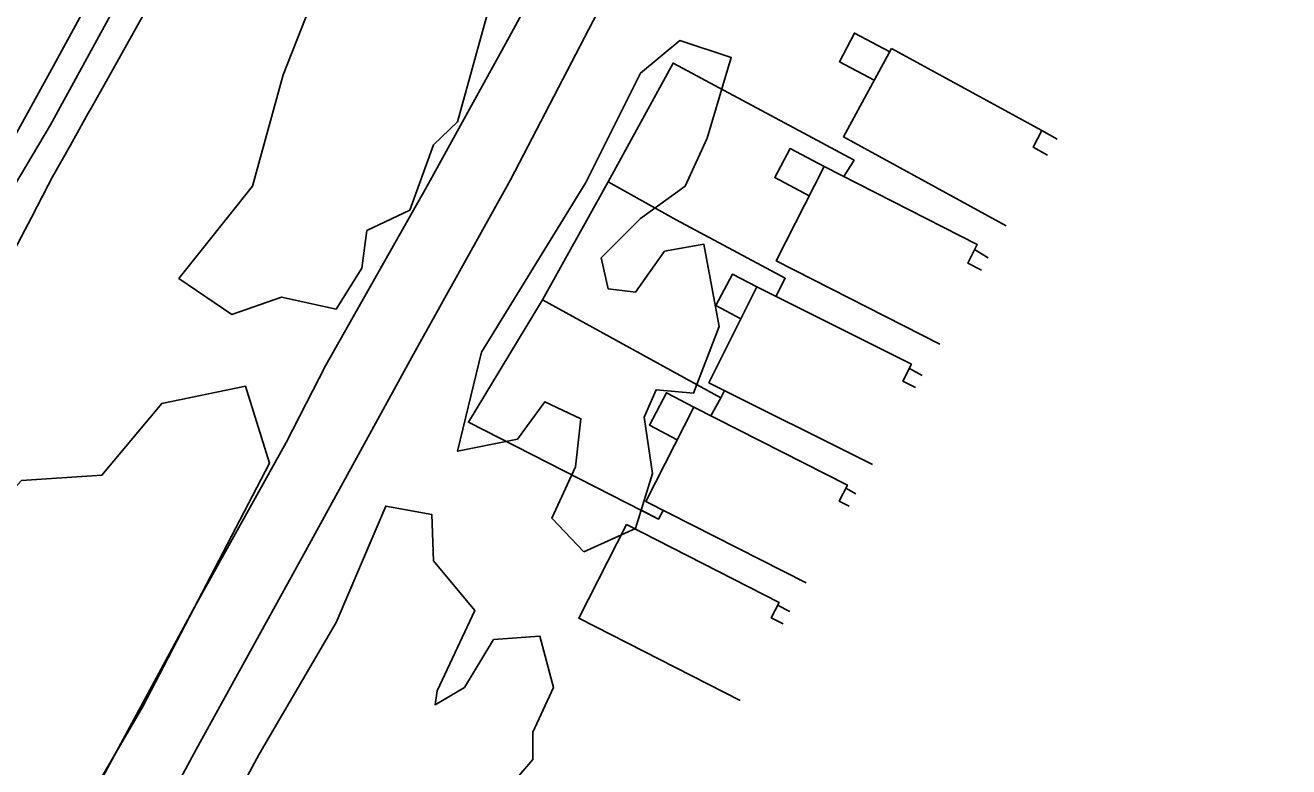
# Model space of a CAD drawing. Extents: x 1901471 to 1963503, y 756461 to 799997.
# Drawn here: x 1912328.9 to 1912675.2, y 761265.4 to 761468.5 of the extents above; entities that cross this region are included whole.
import ezdxf

# ---------------------------------------------------------------- set-up
doc = ezdxf.new("R2010")
doc.units = 0
for name, color, linetype in [('RD_DTM_BkLn1', 7, 'Continuous'), ('RD_EX_Bldg', 7, 'Continuous'), ('RD_EX_Conc', 7, 'Continuous'), ('RD_EX_Fence_Other', 7, 'Continuous'), ('RD_EX_Road', 7, 'Continuous'), ('RD_EX_VEG', 7, 'Continuous')]:
    doc.layers.add(name, color=color, linetype=linetype)

msp = doc.modelspace()

# ---------------------------------------------------------------- linework, layer by layer
at = {"layer": 'RD_DTM_BkLn1'}
msp.add_lwpolyline([(1912325.9469942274, 761406.9588590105), (1912330.5548591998, 761415.8337471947), (1912335.1627241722, 761424.7086353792), (1912336.3378659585, 761426.9719942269), (1912341.2401563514, 761435.6878041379), (1912346.1424467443, 761444.4036140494), (1912346.943761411, 761445.8282759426), (1912351.843055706, 761454.5457646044), (1912356.7423500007, 761463.2632532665), (1912361.0123434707, 761470.8610045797)], dxfattribs=at)
at = {"layer": 'RD_EX_Bldg'}
for points in [[(1912597.7700000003, 761413.58), (1912553.1200000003, 761437.9200000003), (1912566.3200000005, 761462.1500000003)], [(1912566.3200000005, 761462.1500000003), (1912607.5600000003, 761439.6700000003), (1912605.1000000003, 761435.1500000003), (1912609.1100000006, 761432.9600000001)], [(1912579.5500000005, 761381.1200000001), (1912534.7100000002, 761403.9500000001), (1912547.8600000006, 761429.7900000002)], [(1912547.8600000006, 761429.7900000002), (1912589.8000000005, 761408.4300000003), (1912587.2200000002, 761403.3700000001), (1912590.9600000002, 761401.4600000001)], [(1912561.0600000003, 761348.1700000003), (1912516.2600000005, 761370.57), (1912529.4000000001, 761396.8500000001)], [(1912529.4000000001, 761396.8500000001), (1912571.7700000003, 761375.6600000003), (1912569.4300000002, 761371.0000000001), (1912572.9000000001, 761369.2700000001)], [(1912542.89, 761315.7900000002), (1912498.9900000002, 761338.0400000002), (1912512.1000000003, 761363.9100000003)], [(1912512.1000000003, 761363.9100000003), (1912554.2200000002, 761342.56), (1912552.0000000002, 761338.1700000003), (1912554.6900000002, 761336.81)], [(1912524.7900000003, 761283.5400000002), (1912480.5700000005, 761306.07), (1912493.64, 761331.7400000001)], [(1912493.64, 761331.7400000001), (1912535.5000000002, 761310.4300000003), (1912533.3500000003, 761306.2100000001), (1912536.5900000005, 761304.56)]]:
    msp.add_lwpolyline(points, dxfattribs=at)
at = {"layer": 'RD_EX_Conc'}
for points in [[(1912565.8300000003, 761461.2400000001), (1912556.1600000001, 761466.3400000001), (1912552.0200000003, 761458.4900000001), (1912561.5800000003, 761453.4400000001)], [(1912607.5600000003, 761439.6700000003), (1912611.6800000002, 761437.2600000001)], [(1912547.8600000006, 761429.7900000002), (1912538.5000000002, 761434.7300000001), (1912534.2900000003, 761426.7600000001), (1912543.7700000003, 761421.7500000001)], [(1912589.1000000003, 761407.06), (1912592.8300000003, 761404.7800000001)], [(1912529.4000000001, 761396.8500000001), (1912522.7400000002, 761400.3600000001), (1912518.1700000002, 761391.7100000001), (1912525.0200000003, 761388.1000000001)], [(1912571.2000000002, 761374.5200000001), (1912574.7300000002, 761372.5400000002)], [(1912507.5600000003, 761354.9500000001), (1912499.9400000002, 761358.9800000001), (1912504.6300000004, 761367.8500000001), (1912512.1000000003, 761363.9100000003)], [(1912553.8000000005, 761341.7300000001), (1912556.5700000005, 761340.1700000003)], [(1912535.1000000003, 761309.6500000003), (1912538.4600000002, 761307.9000000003)]]:
    msp.add_lwpolyline(points, dxfattribs=at)
at = {"layer": 'RD_EX_Fence_Other'}
for points in [[(1912553.2300000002, 761427.06), (1912556.0400000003, 761431.5200000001), (1912506.4600000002, 761458.1500000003), (1912488.6100000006, 761425.57), (1912507.3100000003, 761415.2200000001), (1912537.2000000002, 761399.2100000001), (1912534.6100000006, 761394.2400000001)], [(1912520.5300000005, 761368.4400000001), (1912519.4900000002, 761366.4900000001), (1912470.6100000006, 761393.33), (1912488.6100000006, 761425.57)], [(1912487.2000000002, 761423.0400000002), (1912488.6100000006, 761425.57)], [(1912487.2000000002, 761423.0400000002), (1912488.6100000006, 761425.57)], [(1912470.6100000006, 761393.33), (1912450.3500000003, 761359.7600000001), (1912502.4900000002, 761333.2600000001), (1912503.7700000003, 761335.6200000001)], [(1912519.4900000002, 761366.4900000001), (1912516.7800000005, 761361.5300000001)], [(1912519.4900000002, 761366.4900000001), (1912516.7800000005, 761361.5300000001)], [(1912519.4900000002, 761366.4900000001), (1912516.7800000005, 761361.5300000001)], [(1912519.4900000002, 761366.4900000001), (1912516.7800000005, 761361.5300000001)], [(1912497.4100000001, 761335.8400000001), (1912502.4900000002, 761333.2600000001), (1912503.7700000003, 761335.6200000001)], [(1912497.4100000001, 761335.8400000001), (1912502.4900000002, 761333.2600000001), (1912503.7700000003, 761335.6200000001)]]:
    msp.add_lwpolyline(points, dxfattribs=at)
at = {"layer": 'RD_EX_Road'}
for points in [[(1912336.7400000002, 761237.7900000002), (1912375.3000000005, 761309.1000000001), (1912400.3800000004, 761354.2100000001), (1912411.2800000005, 761375.3800000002), (1912438.9000000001, 761424.1800000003), (1912460.4700000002, 761463.3700000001), (1912474.64, 761489.4300000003), (1912497.1500000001, 761530.5900000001), (1912516.0400000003, 761564.83), (1912538.39, 761605.2100000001), (1912567.0400000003, 761657.55), (1912583.8800000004, 761688.1700000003), (1912606.4000000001, 761728.7000000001), (1912628.9100000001, 761770.0300000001), (1912675.1900000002, 761854.9500000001)], [(1912554.0100000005, 761839.1000000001), (1912516.14, 761769.9700000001), (1912477.2800000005, 761699.3400000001), (1912440.4100000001, 761631.9500000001), (1912408.7700000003, 761574.2800000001), (1912378.6200000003, 761519.6000000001), (1912335.7800000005, 761441.2500000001), (1912307.8700000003, 761394.2900000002), (1912283.7100000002, 761347.2000000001), (1912262.0300000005, 761305.6000000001), (1912242.3500000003, 761274.2100000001), (1912200.5000000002, 761199.8400000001)], [(1912536.1800000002, 761819.2000000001), (1912511.1500000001, 761773.7000000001), (1912489.7500000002, 761734.7400000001), (1912467.39, 761694.5200000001), (1912444.2500000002, 761653.0400000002), (1912423.3100000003, 761615.1800000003), (1912398.1300000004, 761568.9800000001), (1912359.7200000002, 761499.8700000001), (1912336.1000000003, 761456.3500000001), (1912315.9500000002, 761420.06), (1912295.8000000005, 761383.6200000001), (1912275.1800000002, 761345.6000000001), (1912252.2000000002, 761303.81), (1912224.0200000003, 761253.5100000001)], [(1912353.7400000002, 761229.4500000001), (1912375.7800000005, 761270.3), (1912405.6900000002, 761324.4500000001), (1912435.2800000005, 761378.3700000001), (1912461.89, 761426.1500000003), (1912486.9100000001, 761474.2400000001), (1912509.7400000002, 761515.8700000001), (1912532.0900000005, 761556.2500000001), (1912554.4500000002, 761596.9400000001), (1912576.8000000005, 761637.9500000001), (1912596.64, 761674.4000000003), (1912618.5200000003, 761713.9900000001), (1912637.0900000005, 761747.1200000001), (1912657.4000000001, 761783.8800000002)]]:
    msp.add_lwpolyline(points, dxfattribs=at)
at = {"layer": 'RD_EX_VEG'}
for points in [[(1912414.1000000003, 761390.7200000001), (1912399.1000000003, 761394.0000000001), (1912385.5100000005, 761389.31), (1912370.9800000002, 761399.1500000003), (1912391.1300000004, 761424.4700000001), (1912399.5700000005, 761454.9400000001), (1912416.9200000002, 761499.0000000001), (1912436.6100000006, 761550.57), (1912452.0800000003, 761566.2700000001), (1912476.4500000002, 761550.8), (1912488.64, 761536.7400000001), (1912493.3300000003, 761523.1400000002), (1912481.6100000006, 761508.1400000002), (1912469.4200000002, 761495.9600000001), (1912460.9800000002, 761481.4200000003), (1912453.9500000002, 761480.4900000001), (1912455.3600000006, 761471.1100000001), (1912447.39, 761442.05), (1912440.8200000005, 761435.7200000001), (1912434.2600000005, 761417.9000000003), (1912422.5400000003, 761412.2800000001), (1912421.14, 761401.9700000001)], [(1912481.9700000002, 761324.2700000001), (1912473.1700000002, 761333.5200000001), (1912479.7300000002, 761347.5900000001), (1912481.14, 761360.7100000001), (1912471.2900000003, 761365.4000000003), (1912463.7900000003, 761355.0900000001), (1912447.39, 761351.81), (1912453.9500000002, 761379.0000000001), (1912482.5500000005, 761425.4000000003), (1912497.5500000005, 761455.4100000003), (1912508.3300000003, 761464.31), (1912522.39, 761459.6300000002), (1912515.8300000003, 761437.5900000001), (1912509.7300000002, 761424.4700000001), (1912497.5500000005, 761415.56), (1912486.7600000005, 761404.7800000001), (1912488.64, 761396.3400000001), (1912496.14, 761395.4000000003), (1912504.1100000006, 761406.6500000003), (1912514.89, 761408.5300000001), (1912519.1100000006, 761386.0300000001), (1912512.0800000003, 761367.7500000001), (1912501.7700000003, 761368.6800000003), (1912498.4800000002, 761361.1800000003), (1912500.8300000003, 761345.7100000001), (1912496.14, 761330.7100000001)], [(1912299.2500000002, 761174.1400000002), (1912282.8500000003, 761181.6400000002), (1912280.5000000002, 761209.7700000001), (1912259.4100000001, 761223.83), (1912263.6300000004, 761261.33), (1912302.5400000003, 761316.1800000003), (1912327.8500000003, 761343.8400000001), (1912349.8800000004, 761345.2400000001), (1912366.2900000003, 761364.9300000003), (1912389.2600000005, 761369.6200000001), (1912395.8200000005, 761348.5300000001), (1912361.1300000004, 761281.9600000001), (1912328.3200000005, 761225.7100000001), (1912318.9400000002, 761197.1100000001)]]:
    msp.add_lwpolyline(points, close=True, dxfattribs=at)
msp.add_lwpolyline([(1912376.1300000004, 761237.4300000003), (1912393.0100000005, 761268.83), (1912414.1000000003, 761304.9300000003), (1912427.7000000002, 761336.81), (1912440.3600000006, 761334.4600000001), (1912440.8200000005, 761321.81), (1912452.0800000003, 761308.2100000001), (1912441.7600000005, 761286.1800000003), (1912441.2200000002, 761282.3900000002), (1912449.2600000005, 761287.1200000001), (1912457.2300000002, 761300.2400000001), (1912469.89, 761301.1800000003), (1912473.64, 761287.1200000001), (1912468.0100000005, 761274.9300000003), (1912468.0100000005, 761267.4300000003), (1912459.1100000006, 761257.1100000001)], dxfattribs=at)

doc.saveas('drawing.dxf')
